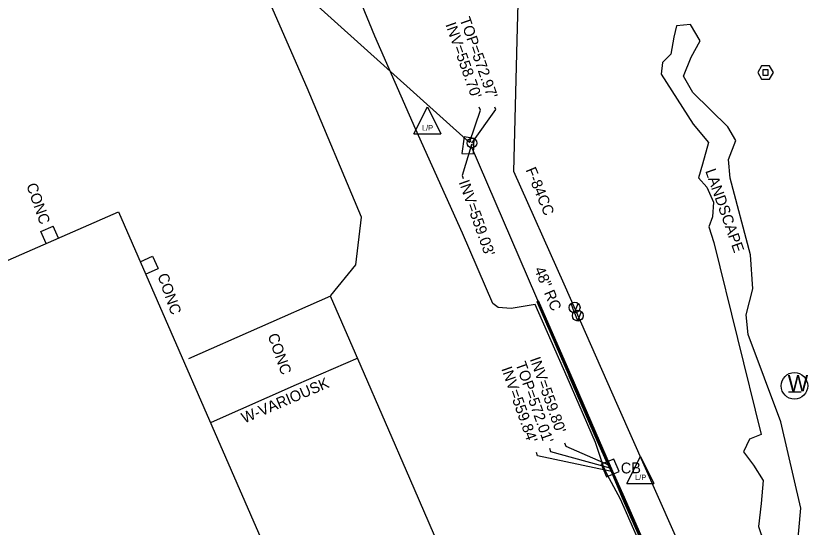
# Model space of a CAD drawing. Extents: x 2004847 to 2009016, y 1134161 to 1140101.
# Drawn here: x 2007231 to 2007523.7, y 1136946.2 to 1137134.9 of the extents above; entities that cross this region are included whole.
import ezdxf

# ---------------------------------------------------------------- set-up
doc = ezdxf.new("R2010")
doc.units = 0
for name, color, linetype in [('RD_EX_Bldg', 7, 'Continuous'), ('RD_EX_BldgApp', 7, 'Continuous'), ('RD_EX_Conc', 7, 'Continuous'), ('RD_EX_Curb', 7, 'Continuous'), ('RD_EX_DR_Inlet', 7, 'Continuous'), ('RD_EX_DR_Inlet_txCode', 7, 'Continuous'), ('RD_EX_DR_Pipe', 7, 'Continuous'), ('RD_EX_DR_Pipe_txCode', 7, 'Continuous'), ('RD_EX_Fence_ChLk', 7, 'Continuous'), ('RD_EX_Road', 7, 'Continuous'), ('RD_EX_SU_Sewer', 7, 'Continuous'), ('RD_EX_UT', 7, 'Continuous'), ('RD_EX_VEG', 7, 'Continuous'), ('RD_Sketch3', 7, 'Continuous')]:
    doc.layers.add(name, color=color, linetype=linetype)

msp = doc.modelspace()

# ---------------------------------------------------------------- linework, layer by layer
at = {"layer": 'RD_EX_Bldg'}
for p, q in [((2006836.89, 1136873.58), (2007268.88, 1137062.52)), ((2007268.88, 1137062.52), (2007350.88, 1136875.05))]:
    msp.add_line(p, q, dxfattribs=at)
at = {"layer": 'RD_EX_BldgApp'}
msp.add_lwpolyline([(2007357.28, 1137008.54), (2007334.5, 1136998.69), (2007303.19, 1136984.85)], dxfattribs=at)
at = {"layer": 'RD_EX_Conc'}
for p, q in [((2007240.21, 1137055.34), (2007244.71, 1137057.32)), ((2007246.69, 1137052.82), (2007244.71, 1137057.32)), ((2007242.18, 1137050.85), (2007240.21, 1137055.34)), ((2007276.91, 1137044.15), (2007281.49, 1137046.22)), ((2007281.49, 1137046.22), (2007283.54, 1137041.67)), ((2007278.91, 1137039.59), (2007283.54, 1137041.67))]:
    msp.add_line(p, q, dxfattribs=at)
msp.add_lwpolyline([(2007395.73, 1137084.14), (2007400.07, 1137084.04), (2007400.34, 1137089.62), (2007396.61, 1137090.21)], close=True, dxfattribs=at)
msp.add_lwpolyline([(2007413.73, 1136879.11), (2007392.83, 1136926.68), (2007376.59, 1136964.16), (2007358.58, 1137005.45), (2007347.29, 1137031.44), (2007294.73, 1137008.32)], dxfattribs=at)
at = {"layer": 'RD_EX_Curb'}
msp.add_line((2007423.45, 1137029.46), (2007435.41, 1137001.88), dxfattribs=at)
for points in [[(2007450.05, 1136969.49), (2007446.23, 1136977.95), (2007435.78, 1137002.06), (2007423.74, 1137029.58)], [(2007450.32, 1136969.58), (2007446.58, 1136978.11), (2007436.09, 1137002.21), (2007424.09, 1137029.73)], [(2007449.72, 1136969.37), (2007445.9, 1136977.79), (2007435.41, 1137001.88)], [(2007504.45, 1136844.65), (2007500.58, 1136853.07), (2007486.82, 1136884.42), (2007469.43, 1136924.42), (2007455.07, 1136956.84), (2007451.14, 1136966.33), (2007449.72, 1136969.37)], [(2007504.73, 1136844.74), (2007500.97, 1136853.22), (2007487.21, 1136884.65), (2007469.72, 1136924.58), (2007455.42, 1136957.02), (2007451.3, 1136966.56), (2007450.05, 1136969.49)], [(2007505.03, 1136844.77), (2007501.29, 1136853.32), (2007487.51, 1136884.77), (2007470.05, 1136924.76), (2007455.79, 1136957.12), (2007451.59, 1136966.69), (2007450.32, 1136969.58)]]:
    msp.add_lwpolyline(points, dxfattribs=at)
at = {"layer": 'RD_EX_DR_Inlet'}
msp.add_line((2007453.84, 1136966.73), (2007451.91, 1136971.34), dxfattribs=at)
msp.add_lwpolyline([(2007453.84, 1136966.73), (2007451.91, 1136971.34), (2007447.29, 1136969.41), (2007449.23, 1136964.8)], close=True, dxfattribs=at)
for centre, radius in [((2007399.5, 1137087.98), 1.75), ((2007398.84, 1137088.61), 0.175), ((2007400.06, 1137088.54), 0.175), ((2007399.42, 1137087.31), 0.175)]:
    msp.add_circle(centre, radius, dxfattribs=at)
at = {"layer": 'RD_EX_DR_Inlet_txCode'}
for points in [[(2007398.54, 1137088.15), (2007402.61, 1137100.05), (2007402.21, 1137101.18)], [(2007399.5, 1137087.98), (2007408.27, 1137100.38), (2007407.96, 1137101.26)], [(2007399.18, 1137086.98), (2007395.83, 1137075.99), (2007396.22, 1137074.87)], [(2007450.02, 1136969.02), (2007434.25, 1136976), (2007433.82, 1136977.21)], [(2007451.01, 1136966.73), (2007423.73, 1136972.51), (2007423.29, 1136973.74)], [(2007450.5, 1136967.99), (2007428.64, 1136974.01), (2007428.21, 1136975.24)]]:
    msp.add_lwpolyline(points, dxfattribs=at)
at = {"layer": 'RD_EX_DR_Pipe'}
for p, q in [((2007398.54, 1137088.15), (2007180, 1137284.75)), ((2007450.02, 1136969.02), (2007399.18, 1137086.98)), ((2007504.76, 1136844.22), (2007451.01, 1136966.73))]:
    msp.add_line(p, q, dxfattribs=at)
at = {"layer": 'RD_EX_Fence_ChLk'}
msp.add_lwpolyline([(2007495.99, 1136895.5), (2007473.7, 1136945.26), (2007453.57, 1136990.68), (2007433.52, 1137035.86), (2007414.93, 1137077.5), (2007416.16, 1137125.97), (2007417.53, 1137175.8), (2007415.94, 1137220.16), (2007415.09, 1137237.88)], dxfattribs=at)
at = {"layer": 'RD_EX_Road'}
for points in [[(2007347.33, 1137031.69), (2007356.56, 1137042.98), (2007358.71, 1137060.56), (2007338.63, 1137108.3), (2007311.34, 1137170.6), (2007285.8, 1137228.92), (2007261.01, 1137249.76), (2007245.66, 1137254.82), (2007196.64, 1137254.34), (2007160.77, 1137251.15), (2007126.25, 1137239.56), (2007089.93, 1137224.32), (2007043.69, 1137203.9), (2006991.12, 1137180.28), (2006988, 1137178.88)], [(2007468.66, 1136924.09), (2007454.36, 1136956.49), (2007449.41, 1136965.66), (2007448.03, 1136968.57), (2007445.15, 1136977.45), (2007434.69, 1137001.56), (2007422.88, 1137028.41), (2007413.98, 1137026.87), (2007409.22, 1137027.25), (2007407.25, 1137028.74), (2007396.03, 1137054.64), (2007378.59, 1137093.18), (2007363.56, 1137127.36), (2007352.06, 1137155.66)]]:
    msp.add_lwpolyline(points, dxfattribs=at)
at = {"layer": 'RD_EX_SU_Sewer'}
for points in [[(2007510.84, 1137113.98), (2007509.39, 1137116.48), (2007506.51, 1137116.48), (2007505.07, 1137113.98), (2007506.51, 1137111.49), (2007509.39, 1137111.49)], [(2007508.97, 1137115), (2007506.93, 1137115), (2007506.93, 1137112.96), (2007508.97, 1137112.96)]]:
    msp.add_lwpolyline(points, close=True, dxfattribs=at)
at = {"layer": 'RD_EX_UT'}
for p, q in [((2007378.01, 1137091.32), (2007383.01, 1137101.32)), ((2007383.01, 1137101.32), (2007388.01, 1137091.32)), ((2007378.01, 1137091.32), (2007388.01, 1137091.32)), ((2007437.43, 1137025.26), (2007436.13, 1137028.75)), ((2007437.43, 1137025.26), (2007438.75, 1137028.71)), ((2007438.6, 1137022.29), (2007437.3, 1137025.77)), ((2007438.6, 1137022.29), (2007439.92, 1137025.74)), ((2007516.49, 1136996.14), (2007521.12, 1136996.14)), ((2007456.74, 1136962.27), (2007461.74, 1136972.27)), ((2007461.74, 1136972.27), (2007466.74, 1136962.27)), ((2007456.74, 1136962.27), (2007466.74, 1136962.27))]:
    msp.add_line(p, q, dxfattribs=at)
for centre, radius in [((2007437.43, 1137027.26), 2), ((2007438.6, 1137024.28), 2), ((2007518.62, 1136998.34), 4.91)]:
    msp.add_circle(centre, radius, dxfattribs=at)
at = {"layer": 'RD_EX_VEG'}
msp.add_lwpolyline([(2007519.64, 1136938.07), (2007521.04, 1136953.2), (2007513.66, 1136985.01), (2007501.56, 1137017.25), (2007500.8, 1137024.51), (2007503.26, 1137034.17), (2007502.42, 1137046.66), (2007494.86, 1137074.97), (2007494.29, 1137081.86), (2007496.94, 1137088.94), (2007493.99, 1137093.89), (2007481.06, 1137106.65), (2007477.69, 1137112.66), (2007480.54, 1137119.7), (2007483.86, 1137125.74), (2007480.19, 1137131.72), (2007475.06, 1137131.29), (2007474.09, 1137127.07), (2007473, 1137120.71), (2007469.89, 1137117.7), (2007469.45, 1137113.41), (2007481.26, 1137094.91), (2007486.9, 1137088.12), (2007484.63, 1137080.23), (2007483.17, 1137075.18), (2007486.25, 1137071.66), (2007488.77, 1137066.2), (2007488.41, 1137060.69), (2007487.04, 1137057.03), (2007488.84, 1137051.31), (2007506.38, 1136980.38), (2007502.06, 1136978.67), (2007499.76, 1136973.96), (2007503.51, 1136969.05), (2007507.07, 1136963.41), (2007506.37, 1136954.9), (2007505.36, 1136946.46), (2007516.72, 1136913.2)], dxfattribs=at)

# ---------------------------------------------------------------- texts
at = {"layer": 'RD_EX_DR_Inlet_txCode'}
for s, rotation, p in [("TOP=572.97'", 289.4494, (2007394.89, 1137133.69)), ("INV=558.70'", 289.4494, (2007389.63, 1137131.73)), ("INV=559.03'", 289.4494, (2007394.57, 1137073.54)), ("INV=559.80'", 289.4494, (2007420.83, 1137008.21)), ("TOP=572.01'", 289.4494, (2007415.51, 1137006.48)), ("INV=559.84'", 289.4494, (2007410.3, 1137004.66)), ('CB', 0.8247, (2007454.52, 1136965.99))]:
    msp.add_text(s, height=4, rotation=rotation, dxfattribs=at).set_placement(p)
at = {"layer": 'RD_EX_DR_Pipe_txCode'}
msp.add_text('48" RC', height=4, rotation=292.7423, dxfattribs=at).set_placement((2007422.43, 1137041.35))
at = {"layer": 'RD_EX_UT'}
for s, height, p in [('L/P', 2, (2007381, 1137092.6)), ('W', 6, (2007516.15, 1136996.34)), ('L/P', 2, (2007459.74, 1136963.56))]:
    msp.add_text(s, height=height, dxfattribs=at).set_placement(p)
at = {"layer": 'RD_Sketch3'}
for s, rotation, p in [('F-84CC', 292.4131, (2007419.24, 1137078.08)), ('LANDSCAPE', 289.4494, (2007485.63, 1137077.68)), ('CONC', 289.4494, (2007234.78, 1137072.41)), ('CONC', 289.4494, (2007283.25, 1137039.09)), ('CONC', 289.4494, (2007323.96, 1137016.93)), ('W-VARIOUSK', 23.0314, (2007315.37, 1136984.43))]:
    msp.add_text(s, height=4, rotation=rotation, dxfattribs=at).set_placement(p)

doc.saveas('drawing.dxf')
